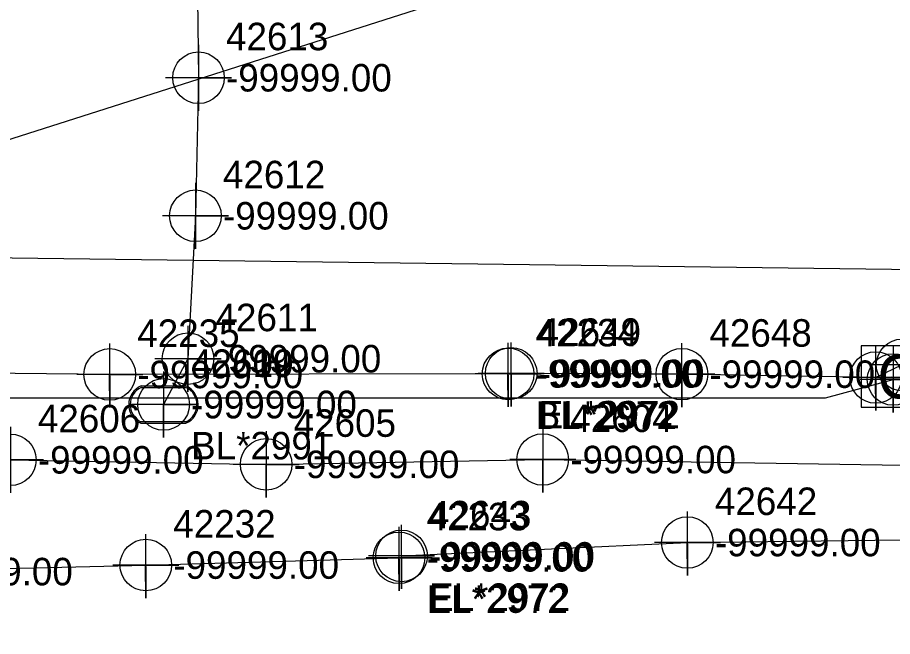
# Model space of a CAD drawing. Extents: x 2083698 to 2094313, y 743246 to 752873.
# Drawn here: x 2093868.6 to 2093948.1, y 746592 to 746648.3 of the extents above; entities that cross this region are included whole.
import ezdxf

# ---------------------------------------------------------------- set-up
doc = ezdxf.new("R2010")
doc.units = 0
for name, color, linetype in [('COGO Default Point Number', 7, 'Continuous'), ('Default Symbol Cogo Comment', 7, 'Continuous'), ('Exist Guardrail', 7, 'Continuous'), ('Exist Property Line', 7, 'Continuous'), ('Exist Property Line Leader', 7, 'Continuous'), ('Exist Right of Way Line', 7, 'Continuous'), ('Exist Right of Way Line Leader', 7, 'Continuous'), ('Exist Right of Way Line Text', 7, 'Continuous'), ('Exist Right of Way Width CELL', 7, 'Continuous'), ('Exist Utilities Other Pole CELL', 7, 'Continuous'), ('Exist Utilities Telephone UG Cable SUE LOS C', 7, 'Continuous'), ('Exist Utilities Telephone UG Conduit SUE LOS B', 7, 'Continuous'), ('Exist Utilities TV Pedestal CELL', 7, 'Continuous'), ('Exist Utilities TV UG Cable SUE LOS C', 7, 'Continuous'), ('Exist Utilities Water UG Line SUE LOS B', 7, 'Continuous'), ('Exist Utilities Water UG Line SUE LOS C', 7, 'Continuous'), ('Scratch_Level_2', 7, 'Continuous'), ('Scratch_Level_3', 7, 'Continuous')]:
    doc.layers.add(name, color=color, linetype=linetype)

msp = doc.modelspace()

# ---------------------------------------------------------------- linework, layer by layer
at = {"layer": 'COGO Default Point Number'}
for points in [[(2093885.028, 746645.795), (2093885.028, 746639.795), (2093885.028, 746642.795), (2093888.028, 746642.795), (2093882.028, 746642.795)], [(2093884.751, 746633.25), (2093884.751, 746627.25), (2093884.751, 746630.25), (2093887.751, 746630.25), (2093881.751, 746630.25)], [(2093884.075, 746620.258), (2093884.075, 746614.258), (2093884.075, 746617.258), (2093887.075, 746617.258), (2093881.075, 746617.258)], [(2093881.859, 746616.104), (2093881.859, 746610.104), (2093881.859, 746613.104), (2093884.859, 746613.104), (2093878.859, 746613.104)], [(2093867.939, 746611.067), (2093867.939, 746605.067), (2093867.939, 746608.067), (2093870.939, 746608.067), (2093864.939, 746608.067)], [(2093916.296, 746611.096), (2093916.296, 746605.096), (2093916.296, 746608.096), (2093919.296, 746608.096), (2093913.296, 746608.096)], [(2093891.174, 746610.659), (2093891.174, 746604.659), (2093891.174, 746607.659), (2093894.174, 746607.659), (2093888.174, 746607.659)]]:
    msp.add_lwpolyline(points, dxfattribs=at)
for centre in [(2093885.028, 746642.795), (2093884.751, 746630.25), (2093884.075, 746617.258), (2093881.859, 746613.104), (2093867.939, 746608.067), (2093916.296, 746608.096), (2093891.174, 746607.659)]:
    msp.add_circle(centre, 2.344, dxfattribs=at)
at = {"layer": 'Exist Guardrail'}
msp.add_line((2093881.855, 746613.085), (2093881.855, 746613.085), dxfattribs=at)
for points in [[(2093879.818, 746614.785), (2093883.893, 746614.785)], [(2093879.818, 746614.647), (2093883.893, 746614.647)], [(2093883.893, 746611.522), (2093879.792, 746611.522)], [(2093883.893, 746611.385), (2093879.792, 746611.385)]]:
    msp.add_lwpolyline(points, dxfattribs=at)
for centre, radius, start, end in [((2093880.548, 746613.08), 1.855, 113.17804, 245.97939), ((2093880.559, 746613.079), 1.735, 115.30093, 243.78236), ((2093883.148, 746613.086), 1.856, 293.64832, 66.30838), ((2093883.16, 746613.085), 1.726, 295.12717, 64.87283)]:
    msp.add_arc(centre, radius, start, end, dxfattribs=at)
at = {"layer": 'Exist Property Line Leader'}
msp.add_lwpolyline([(2093948.126, 746618.373), (2093948.126, 746612.373), (2093948.126, 746615.373), (2093951.126, 746615.373), (2093945.126, 746615.373)], dxfattribs=at)
msp.add_circle((2093948.126, 746615.373), 2.344, dxfattribs=at)
at = {"layer": 'Exist Right of Way Line Text'}
for points in [[(2093948.91, 746619.509), (2093948.943, 746613.694), (2093948.926, 746616.694), (2093951.943, 746616.694), (2093945.943, 746616.694)], [(2093876.935, 746618.643), (2093876.968, 746612.828), (2093876.951, 746615.828), (2093879.968, 746615.828), (2093873.968, 746615.828)], [(2093913.12, 746618.691), (2093913.153, 746612.876), (2093913.136, 746615.876), (2093916.153, 746615.876), (2093910.153, 746615.876)], [(2093913.401, 746618.741), (2093913.434, 746612.926), (2093913.417, 746615.926), (2093916.434, 746615.926), (2093910.434, 746615.926)], [(2093928.907, 746618.667), (2093928.94, 746612.852), (2093928.923, 746615.852), (2093931.94, 746615.852), (2093925.94, 746615.852)], [(2093946.514, 746618.365), (2093946.547, 746612.55), (2093946.53, 746615.55), (2093949.547, 746615.55), (2093943.547, 746615.55)], [(2093929.403, 746603.366), (2093929.436, 746597.551), (2093929.419, 746600.551), (2093932.436, 746600.551), (2093926.436, 746600.551)], [(2093903.212, 746601.976), (2093903.245, 746596.161), (2093903.228, 746599.161), (2093906.245, 746599.161), (2093900.245, 746599.161)], [(2093903.439, 746602.153), (2093903.472, 746596.338), (2093903.455, 746599.338), (2093906.472, 746599.338), (2093900.472, 746599.338)], [(2093880.209, 746601.32), (2093880.242, 746595.505), (2093880.225, 746598.505), (2093883.242, 746598.505), (2093877.242, 746598.505)]]:
    msp.add_lwpolyline(points, dxfattribs=at)
for centre in [(2093948.943, 746616.694), (2093876.968, 746615.828), (2093913.153, 746615.876), (2093913.434, 746615.926), (2093928.94, 746615.852), (2093946.547, 746615.55), (2093929.436, 746600.551), (2093903.245, 746599.161), (2093903.472, 746599.338), (2093880.242, 746598.505)]:
    msp.add_circle(centre, 2.344, dxfattribs=at)
at = {"layer": 'Exist Utilities Telephone UG Cable SUE LOS C'}
msp.add_lwpolyline([(2093736.031, 746600.179), (2093802.279, 746627.277), (2094213.49, 746621.964)], dxfattribs=at)
at = {"layer": 'Exist Utilities Telephone UG Conduit SUE LOS B'}
for points in [[(2093948.943, 746616.694), (2093946.547, 746615.55), (2093928.94, 746615.852), (2093913.434, 746615.926)], [(2093913.153, 746615.876), (2093876.968, 746615.828), (2093851.115, 746616.093), (2093839.691, 746614.922), (2093822.067, 746605.814), (2093806.642, 746597.106), (2093799.859, 746589.792), (2093793.504, 746576.659), (2093790.282, 746564.521), (2093792.156, 746547.809), (2093793.445, 746523.728), (2093793.002, 746509.105)], [(2093903.472, 746599.338), (2093929.436, 746600.551), (2093956.182, 746600.881), (2093980.751, 746600.999), (2094008.074, 746600.825), (2094036.198, 746600.904), (2094051.504, 746600.563), (2094077.41, 746599.535), (2094100.63, 746598.563), (2094125.618, 746599.132), (2094153.518, 746599.487), (2094177.536, 746599.241), (2094213.103, 746596.162), (2094247.467, 746594.933), (2094273.96, 746594.955), (2094295.401, 746593.621)], [(2093811.6, 746594.331), (2093818.722, 746598.494), (2093825.961, 746598.29), (2093835.393, 746597.938), (2093844.952, 746597.828), (2093856.057, 746597.911), (2093880.242, 746598.505), (2093903.245, 746599.161)]]:
    msp.add_lwpolyline(points, dxfattribs=at)
at = {"layer": 'Exist Utilities TV Pedestal CELL'}
msp.add_line((2093948.012, 746615.643), (2093948.012, 746615.643), dxfattribs=at)
msp.add_lwpolyline([(2093945.237, 746612.868), (2093950.787, 746612.868), (2093950.787, 746618.418), (2093945.237, 746618.418), (2093945.237, 746612.868)], dxfattribs=at)
at = {"layer": 'Exist Utilities TV UG Cable SUE LOS C'}
msp.add_lwpolyline([(2093809.126, 746613.699), (2093941.979, 746613.699), (2093948.126, 746615.373)], dxfattribs=at)
at = {"layer": 'Exist Utilities Water UG Line SUE LOS B'}
for points in [[(2093884.82, 746659.672), (2093885.028, 746642.795), (2093884.751, 746630.25), (2093884.075, 746617.258), (2093881.859, 746613.104)], [(2093832.857, 746608.173), (2093841.612, 746608.402), (2093867.939, 746608.067), (2093891.174, 746607.659), (2093916.296, 746608.096), (2093952.918, 746607.512), (2093982.049, 746607.492), (2094013.065, 746607.7), (2094037.079, 746607.486), (2094054.081, 746607.389), (2094077.798, 746607.264), (2094125.325, 746607.006), (2094153.719, 746606.923), (2094178.919, 746605.689), (2094197.233, 746605.222), (2094215.572, 746604.184), (2094232.405, 746603.672), (2094247.51, 746603.282), (2094276.172, 746602.009), (2094295.252, 746601.889)]]:
    msp.add_lwpolyline(points, dxfattribs=at)
at = {"layer": 'Exist Utilities Water UG Line SUE LOS C'}
msp.add_line((2093762.033, 746603.441), (2093919.668, 746653.746), dxfattribs=at)

# ---------------------------------------------------------------- texts
at = {"layer": 'Default Symbol Cogo Comment'}
msp.add_text('-99999.00', height=2.5, dxfattribs=at).set_placement((2093884.355, 746611.835))
at = {"layer": 'Exist Property Line'}
for p in [(2093887.528, 746641.545), (2093887.251, 746629), (2093886.575, 746616.008), (2093884.359, 746611.854), (2093918.796, 746606.846), (2093870.439, 746606.817), (2093893.674, 746606.409)]:
    msp.add_text('-99999.00', height=2.5, dxfattribs=at).set_placement(p)
at = {"layer": 'Exist Right of Way Line'}
for s, p in [('42613', (2093887.528, 746645.295)), ('42612', (2093887.251, 746632.75)), ('42611', (2093886.575, 746619.758)), ('42610', (2093884.359, 746615.604)), ('42606', (2093870.439, 746610.567)), ('42605', (2093893.674, 746610.159)), ('42604', (2093918.796, 746610.596))]:
    msp.add_text(s, height=2.5, dxfattribs=at).set_placement(p)
at = {"layer": 'Exist Right of Way Line Leader'}
for s, p in [('42235', (2093879.468, 746618.328)), ('42234', (2093915.653, 746618.376)), ('42649', (2093915.934, 746618.426)), ('42648', (2093931.44, 746618.352)), ('42642', (2093931.936, 746603.051)), ('42233', (2093905.745, 746601.661)), ('42643', (2093905.972, 746601.838)), ('42232', (2093882.742, 746601.005))]:
    msp.add_text(s, height=2.5, dxfattribs=at).set_placement(p)
at = {"layer": 'Exist Right of Way Width CELL'}
msp.add_text('BL*2991', height=2.5, dxfattribs=at).set_placement((2093884.359, 746608.104))
at = {"layer": 'Exist Utilities Other Pole CELL'}
msp.add_text('42609', height=2.5, dxfattribs=at).set_placement((2093884.355, 746615.585))
at = {"layer": 'Exist Utilities TV Pedestal CELL'}
msp.add_text('C', height=4, dxfattribs=at).set_placement((2093946.705, 746613.643))
at = {"layer": 'Scratch_Level_2'}
for p in [(2093879.468, 746614.578), (2093915.653, 746614.626), (2093915.934, 746614.676), (2093931.44, 746614.602), (2093931.936, 746599.301), (2093905.745, 746597.911), (2093905.972, 746598.088), (2093858.557, 746596.661), (2093882.742, 746597.255)]:
    msp.add_text('-99999.00', height=2.5, dxfattribs=at).set_placement(p)
at = {"layer": 'Scratch_Level_3'}
for s, p in [('BL*2972', (2093915.653, 746610.876)), ('EL*2972', (2093915.934, 746610.926)), ('EL*2972', (2093905.745, 746594.161)), ('EL*2972', (2093905.972, 746594.338))]:
    msp.add_text(s, height=2.5, dxfattribs=at).set_placement(p)

doc.saveas('drawing.dxf')
